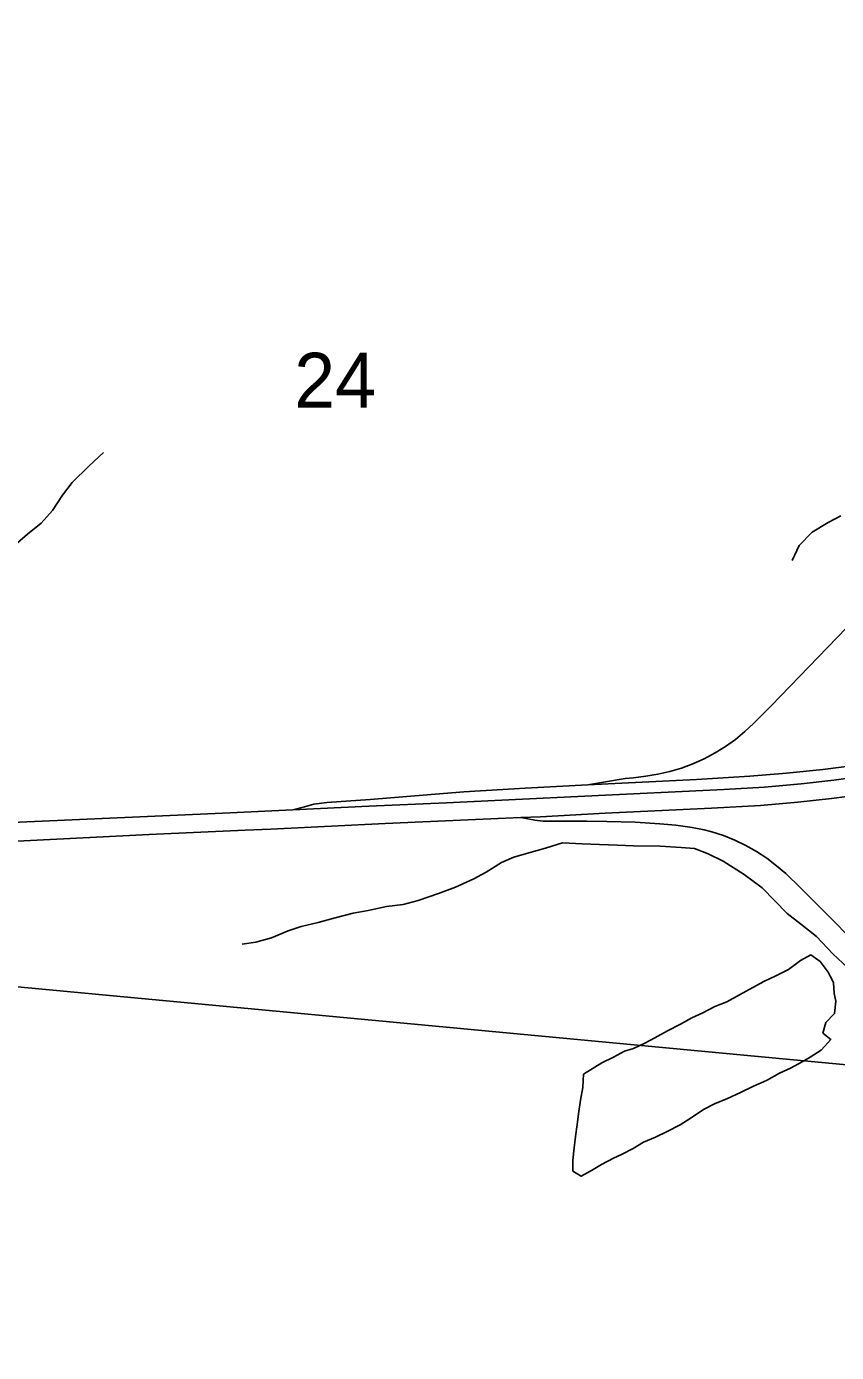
# Model space of a CAD drawing. Extents: x 1410790 to 1770854, y 566777 to 831614.
# Drawn here: x 1545307 to 1548561, y 680516 to 685844 of the extents above; entities that cross this region are included whole.
import ezdxf

# ---------------------------------------------------------------- set-up
doc = ezdxf.new("R2010")
doc.units = 0
for name, color, linetype in [('GM_X_Interchange_Ramps', 7, 'Continuous'), ('GM_X_Interstate_Route', 7, 'Continuous'), ('GM_X_Minor_Lake', 7, 'Continuous'), ('GM_X_Minor_River', 7, 'Continuous'), ('GM_X_Section', 7, 'Continuous'), ('GM_X_Section_Text', 7, 'Continuous')]:
    doc.layers.add(name, color=color, linetype=linetype)

msp = doc.modelspace()

# ---------------------------------------------------------------- linework, layer by layer
at = {"layer": 'GM_X_Interchange_Ramps'}
for points in [[(1548903.2, 683741.4), (1548298.8, 683114.1), (1548229.1, 683044.4), (1548192.8, 683011), (1548154.7, 682979.7), (1548114.7, 682951), (1548072.8, 682925), (1548029.2, 682901.9), (1547984.2, 682881.8), (1547938, 682864.4), (1547890.9, 682850.1), (1547842.8, 682839.3), (1547794.2, 682831.4), (1547745.2, 682825.6), (1547712, 682822.9), (1547640.5, 682810.3), (1547562, 682796.5)], [(1548990.7, 682938.7), (1548912.1, 682921.8), (1548782.9, 682897.6), (1548653.1, 682877.2), (1548506.5, 682858.5), (1548359.5, 682843.2), (1548212.1, 682831.2), (1547999, 682818.9), (1547562, 682796.5), (1547310.1, 682783.5), (1547064.2, 682768.3), (1546687, 682738.1), (1546513, 682725.7), (1546460.9, 682719.2), (1546424.1, 682709.2), (1546376.4, 682696.4)], [(1547292.6, 682665.3), (1547348.9, 682655.4), (1547382.4, 682651.5), (1547415.2, 682650.9), (1547557.9, 682651.2), (1547638, 682649.8), (1547752.5, 682646.7), (1547850.5, 682640.7), (1547915.7, 682634.6), (1547980.6, 682625.9), (1548028.7, 682616.2), (1548060.4, 682608), (1548107.1, 682592.9), (1548152.6, 682574.7), (1548196.8, 682553.3), (1548239.4, 682528.9), (1548280.3, 682501.8), (1548319.3, 682472.1), (1548356.6, 682440.1), (1548415.6, 682383.5), (1548738.7, 682058.5)]]:
    msp.add_lwpolyline(points, dxfattribs=at)
at = {"layer": 'GM_X_Interstate_Route'}
for points in [[(1545125.8, 682640), (1546125.4, 682684.5), (1546376.4, 682696.4), (1546682.5, 682711), (1546993.8, 682725.1), (1547632.8, 682755), (1548108.1, 682777.7), (1548271.9, 682788.1), (1548419.3, 682800.8), (1548549.9, 682815.5), (1548696.5, 682835.6)], [(1546185, 682614.7), (1546288.5, 682619.1), (1546747.2, 682641.3), (1547292.6, 682665.3), (1547371.9, 682668.8), (1547631.9, 682682.6), (1548058.9, 682702.6), (1548255.5, 682714.3), (1548405.6, 682726.9), (1548540.9, 682741.7), (1548666.6, 682758.6)], [(1543019.7, 682614), (1543632.4, 682586), (1544091.2, 682566.4), (1544353.4, 682557.4), (1544550, 682554), (1544763.1, 682554), (1544959.7, 682557.7), (1545189, 682566.5), (1545800.2, 682598), (1546185, 682614.7)]]:
    msp.add_lwpolyline(points, dxfattribs=at)
at = {"layer": 'GM_X_Minor_Lake'}
for points in [[(1548535, 682028.3), (1548526.9, 682044.3), (1548495.5, 682086.8), (1548457.9, 682113.2), (1548415.7, 682091.7), (1548367.4, 682054.3), (1548317.2, 682028.9), (1548271, 682007.5), (1548224.8, 681982), (1548170.5, 681952.7), (1548120.3, 681925.3), (1548072.2, 681905.8), (1548024, 681880.4), (1547979.8, 681861), (1547933.6, 681835.5), (1547881.4, 681808.1), (1547831.1, 681780.7), (1547791, 681759.2), (1547744.8, 681737.8), (1547708.7, 681726.2), (1547664.5, 681702.7), (1547618.3, 681679.3), (1547543.9, 681634.2)], [(1547543.9, 681634.2), (1547541.3, 681580.2), (1547532.7, 681530.3), (1547526.1, 681484.3), (1547519.5, 681432.4), (1547512.9, 681384.5), (1547506.4, 681338.6), (1547501.8, 681288.6), (1547501.2, 681244.6), (1547534.9, 681224.2), (1547577.1, 681247.7), (1547617.3, 681271.2), (1547665.5, 681296.6), (1547697.6, 681312.2), (1547743.8, 681335.7), (1547786, 681361.2), (1547834.2, 681380.6), (1547880.4, 681404), (1547932.6, 681431.4), (1547976.8, 681458.9), (1548027.1, 681492.3), (1548071.3, 681515.7), (1548123.5, 681537.1), (1548175.7, 681560.5), (1548227.9, 681585.8), (1548280, 681609.2), (1548332.3, 681638.6), (1548376.4, 681658.1), (1548422.7, 681683.5), (1548454.8, 681703.1), (1548499.1, 681730.6), (1548537.5, 681774.1), (1548505.9, 681798.5), (1548518.4, 681842.4), (1548552.8, 681878), (1548557.4, 681927.9), (1548551.8, 681958), (1548548.3, 682002.1), (1548535, 682028.3)]]:
    msp.add_lwpolyline(points, dxfattribs=at)
at = {"layer": 'GM_X_Minor_River'}
for points in [[(1545252.8, 683753.2), (1545311.5, 683804.4), (1545366.2, 683847.8), (1545411, 683899.2), (1545451.9, 683960.8), (1545490.7, 684012.3), (1545557.7, 684077.5), (1545616.5, 684132.8)], [(1548383, 683698.4), (1548410.4, 683758.3), (1548462.9, 683811.7), (1548527.3, 683850.9), (1548577.5, 683878.3)], [(1546173.8, 682157.2), (1546228.9, 682164.6), (1546291.2, 682181.8), (1546357.7, 682210.9), (1546410, 682228.2), (1546478.3, 682243.3), (1546546.6, 682262.4), (1546618.9, 682281.4), (1546679.2, 682292.6), (1546753.4, 682307.6), (1546819.6, 682316.7), (1546879.9, 682331.8), (1546962.4, 682360.8), (1547030.8, 682385.8), (1547103.3, 682418.9), (1547153.8, 682446.2), (1547214.4, 682485.5), (1547264.8, 682506.8), (1547325.1, 682524), (1547391.4, 682543.1), (1547460.1, 682563.9)], [(1548606.9, 682061.4), (1548545.8, 682118.2), (1548480.8, 682187), (1548415.5, 682237.8), (1548362.2, 682280.4), (1548261.7, 682383.7), (1548190.5, 682436.6), (1548105.3, 682489.6), (1548045.8, 682520.3), (1547990.2, 682541), (1547936.4, 682545.7), (1547852.6, 682550.7), (1547744.9, 682552), (1547681, 682554.8), (1547609.2, 682557.7), (1547539.4, 682560.5), (1547460.1, 682563.9)]]:
    msp.add_lwpolyline(points, dxfattribs=at)
at = {"layer": 'GM_X_Section'}
for points in [[(1544080.1, 687384.4), (1549133, 686845.3), (1549540.4, 686810.9), (1549042.5, 681629.8), (1543575.1, 682144.2)], [(1543575.1, 682144.2), (1549042.5, 681629.8), (1548509.1, 676219.8), (1543067.7, 676762.5)]]:
    msp.add_lwpolyline(points, close=True, dxfattribs=at)

# ---------------------------------------------------------------- texts
at = {"layer": 'GM_X_Section_Text'}
msp.add_text('24', height=221, rotation=0, dxfattribs=at).set_placement((1546382.4, 684311.9))

doc.saveas('drawing.dxf')
